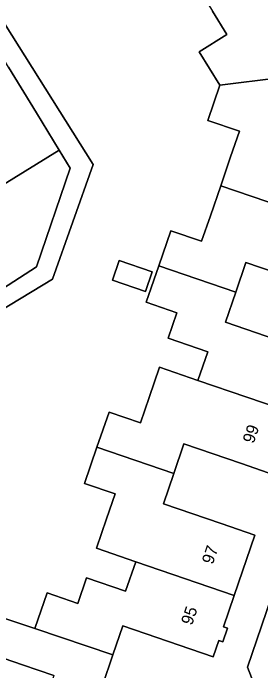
# Model space of a CAD drawing. Extents: x 157767 to 159172, y 387839 to 389425.
# Drawn here: x 158190.5 to 158211.2, y 388376.5 to 388431.4 of the extents above; entities that cross this region are included whole.
import ezdxf

# ---------------------------------------------------------------- set-up
doc = ezdxf.new("R2010")
doc.units = 0
for name, color, linetype in [('IMGEO_Erf', 7, 'Continuous'), ('IMGEO_Pand', 7, 'Continuous'), ('IMGEO_Pand_nummerreeks', 7, 'Continuous'), ('IMGEO_Voetpad_open', 7, 'Continuous')]:
    doc.layers.add(name, color=color, linetype=linetype)

msp = doc.modelspace()

# ---------------------------------------------------------------- linework, layer by layer
at = {"layer": 'IMGEO_Erf'}
for points in [[(158227.437, 388427.591), (158206.398, 388461.811), (158193.554, 388453.846), (158183.168, 388447.406), (158182.041, 388442.936), (158182.177, 388442.783), (158184.992, 388444.506), (158185.402, 388443.835), (158188.66, 388445.829), (158190.411, 388442.966), (158187.153, 388440.973), (158188.112, 388439.406), (158185.297, 388437.683), (158197.216, 388418.782), (158193.835, 388409.215), (158175.068, 388397.881), (158178.573, 388391.881), (158193.933, 388365.581), (158200.612, 388354.718), (158203.311, 388362.254), (158206.731, 388361.142), (158207.656, 388363.849), (158211.167, 388374.122), (158210.098, 388376.863)], [(158198.839, 388409.142), (158199.394, 388410.764), (158202.144, 388409.822), (158201.589, 388408.201)]]:
    msp.add_lwpolyline(points, close=True, dxfattribs=at)
for points in [[(158189.232, 388381.115), (158192.354, 388380.066), (158193.373, 388383.041), (158195.926, 388382.167), (158196.659, 388384.308), (158199.925, 388383.19), (158200.768, 388385.651), (158197.507, 388386.768), (158198.345, 388389.213), (158199.063, 388391.312), (158196.507, 388392.187), (158197.538, 388395.198), (158198.543, 388398.135), (158201.173, 388397.234), (158201.896, 388399.345), (158202.76, 388401.867), (158205.962, 388400.77), (158206.779, 388403.156), (158203.479, 388404.286), (158204.208, 388406.417), (158201.657, 388407.291), (158202.697, 388410.328), (158203.7, 388413.258), (158206.275, 388412.376), (158207.006, 388414.51), (158207.866, 388417.003), (158208.698, 388419.412), (158209.434, 388421.563), (158206.803, 388422.464), (158207.781, 388425.41), (158206.062, 388428.192), (158208.386, 388429.627), (158207.186, 388431.568)], [(158184.412, 388405.039), (158192.496, 388410.242), (158195.304, 388418.483), (158194.393, 388419.965), (158189.647, 388417.065)], [(158217.642, 388407.98), (158209.977, 388410.605), (158209.132, 388408.139), (158208.271, 388405.624), (158215.871, 388403.021)], [(158212.399, 388392.882), (158209.608, 388393.837), (158204.801, 388395.483), (158203.956, 388393.013), (158203.091, 388390.487), (158207.898, 388388.841), (158210.726, 388387.873), (158209.001, 388382.832), (158208.107, 388380.22), (158208.428, 388380.109), (158208.039, 388378.973), (158207.717, 388379.083), (158207.25, 388377.72), (158199.692, 388380.308), (158198.86, 388377.879), (158197.988, 388375.331)], [(158193.928, 388376.164), (158191.323, 388377.056), (158188.224, 388378.117)]]:
    msp.add_lwpolyline(points, dxfattribs=at)
at = {"layer": 'IMGEO_Pand'}
for points in [[(158217.643, 388426.62), (158213.904, 388432.442), (158219.007, 388435.595), (158218.251, 388436.821), (158218.541, 388437), (158217.911, 388438.021), (158217.622, 388437.843), (158216.181, 388440.172), (158205.858, 388433.784), (158207.186, 388431.568), (158208.386, 388429.627), (158206.062, 388428.192), (158207.781, 388425.41)], [(158187.542, 388431.175), (158185.586, 388429.98), (158184.904, 388429.563), (158184.35, 388430.471), (158185.032, 388430.887), (158182.059, 388435.751), (158179.264, 388434.043), (158187.738, 388420.187), (158189.647, 388417.065), (158194.393, 388419.965), (158192.484, 388423.088), (158190.149, 388426.909)], [(158219.394, 388413.095), (158221.128, 388418.159), (158215.433, 388420.109), (158217.643, 388426.62), (158207.781, 388425.41), (158206.803, 388422.464), (158209.434, 388421.563), (158208.698, 388419.412), (158207.866, 388417.003)], [(158219.394, 388413.095), (158207.866, 388417.003), (158207.006, 388414.51), (158206.275, 388412.376), (158203.7, 388413.258), (158202.697, 388410.328), (158209.132, 388408.139), (158209.977, 388410.605), (158217.642, 388407.98), (158218.109, 388409.343), (158218.431, 388409.233), (158218.82, 388410.369), (158218.499, 388410.48)], [(158198.839, 388409.142), (158201.589, 388408.201), (158202.144, 388409.822), (158199.394, 388410.764)], [(158202.697, 388410.328), (158201.657, 388407.291), (158204.208, 388406.417), (158203.479, 388404.286), (158206.779, 388403.156), (158205.962, 388400.77), (158214.148, 388397.987), (158215.871, 388403.021), (158208.271, 388405.624), (158209.132, 388408.139)], [(158214.148, 388397.987), (158205.962, 388400.77), (158202.76, 388401.867), (158201.896, 388399.345), (158201.173, 388397.234), (158198.543, 388398.135), (158197.538, 388395.198), (158203.956, 388393.013), (158204.801, 388395.483), (158209.608, 388393.837), (158212.399, 388392.882), (158212.866, 388394.245), (158213.188, 388394.135), (158213.577, 388395.271), (158213.256, 388395.382)], [(158200.768, 388385.651), (158209.001, 388382.832), (158210.726, 388387.873), (158207.898, 388388.841), (158203.091, 388390.487), (158203.956, 388393.013), (158197.538, 388395.198), (158196.507, 388392.187), (158199.063, 388391.312), (158198.345, 388389.213), (158197.507, 388386.768)], [(158192.354, 388380.066), (158198.86, 388377.879), (158199.692, 388380.308), (158207.25, 388377.72), (158207.717, 388379.083), (158208.039, 388378.973), (158208.428, 388380.109), (158208.107, 388380.22), (158209.001, 388382.832), (158200.768, 388385.651), (158199.925, 388383.19), (158196.659, 388384.308), (158195.926, 388382.167), (158193.373, 388383.041)], [(158205.547, 388372.742), (158197.988, 388375.331), (158198.86, 388377.879), (158192.354, 388380.066), (158189.232, 388381.115), (158188.224, 388378.117), (158191.323, 388377.056), (158193.928, 388376.164), (158193.199, 388374.037), (158196.408, 388372.938), (158195.504, 388370.297), (158198.867, 388369.145), (158197.958, 388366.489), (158202.348, 388364.986), (158203.257, 388367.643), (158203.744, 388367.476)]]:
    msp.add_lwpolyline(points, close=True, dxfattribs=at)
at = {"layer": 'IMGEO_Voetpad_open'}
for points in [[(158206.398, 388461.811), (158227.437, 388427.591), (158210.098, 388376.863), (158211.167, 388374.122), (158207.656, 388363.849), (158206.731, 388361.142), (158209.014, 388360.358), (158209.923, 388363.019), (158214.388, 388361.506), (158214.349, 388361.391), (158215.655, 388360.952), (158266.215, 388343.931)], [(158175.068, 388397.881), (158193.835, 388409.215), (158197.216, 388418.782), (158185.297, 388437.683)], [(158190.149, 388426.909), (158192.484, 388423.088), (158194.393, 388419.965), (158195.304, 388418.483), (158192.496, 388410.242), (158184.412, 388405.039)]]:
    msp.add_lwpolyline(points, dxfattribs=at)

# ---------------------------------------------------------------- texts
at = {"layer": 'IMGEO_Pand_nummerreeks'}
for s, rotation, p in [('99', 71.0967, (158210.615, 388395.451)), ('97', 71.1008, (158207.205, 388385.369)), ('95', 71.1008, (158205.467, 388380.293))]:
    msp.add_text(s, height=1, rotation=rotation, dxfattribs=at).set_placement(p)

doc.saveas('drawing.dxf')
